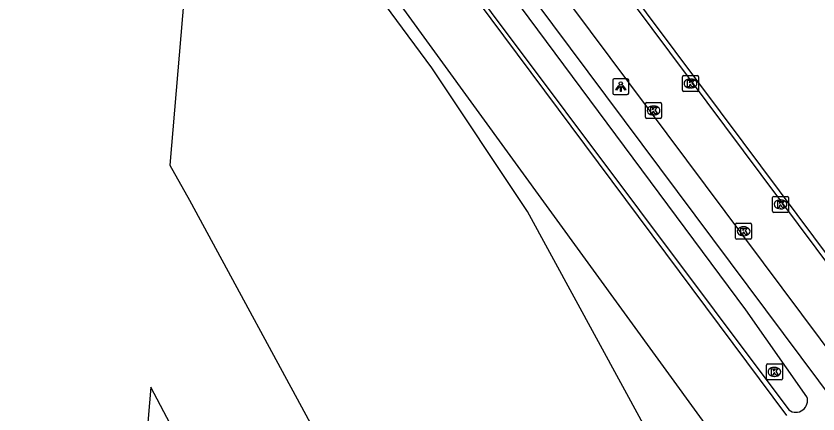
# Model space of a CAD drawing. Extents: x 161477 to 163040, y 383680 to 384868.
# Drawn here: x 162856.8 to 162907, y 384099.1 to 384124 of the extents above; entities that cross this region are included whole.
import ezdxf

# ---------------------------------------------------------------- set-up
doc = ezdxf.new("R2010")
doc.units = 0
for name, color, linetype in [('IMGEO_Berm_groen', 7, 'Continuous'), ('IMGEO_Damwand', 7, 'Continuous'), ('IMGEO_Fietspad_gesloten', 7, 'Continuous'), ('IMGEO_Gemengd_bos', 7, 'Continuous'), ('IMGEO_Greppel_droge_sloot', 7, 'Continuous'), ('IMGEO_Kolk', 7, 'Continuous'), ('IMGEO_Lichtpunt', 7, 'Continuous'), ('IMGEO_Pand', 7, 'Continuous'), ('IMGEO_Voetpad_open', 7, 'Continuous')]:
    doc.layers.add(name, color=color, linetype=linetype)

msp = doc.modelspace()

# ---------------------------------------------------------------- linework, layer by layer
at = {"layer": 'IMGEO_Berm_groen'}
for points in [[(162905.075, 384098.982), (162873.063, 384141.95), (162869.641, 384145.516), (162866.447, 384148.545), (162861.93, 384152.448), (162861.019, 384154.754), (162861.21, 384155.099)], [(162852.254, 384152.905), (162859.064, 384148.322), (162861.519, 384146.513), (162867.609, 384141.183), (162873.086, 384135.255), (162876.02, 384131.389), (162904.482, 384092.204), (162906.049, 384090.74), (162911.015, 384086.099), (162945.826, 384034.431), (162947.978, 384036.222)]]:
    msp.add_lwpolyline(points, dxfattribs=at)
at = {"layer": 'IMGEO_Damwand'}
msp.add_lwpolyline([(162912.498, 384102.495), (162908.856, 384107.373), (162905.715, 384111.58), (162902.34, 384116.101), (162898.087, 384121.796), (162894.497, 384126.604), (162891.054, 384131.215), (162885.633, 384138.476)], dxfattribs=at)
at = {"layer": 'IMGEO_Fietspad_gesloten'}
for points in [[(162936.676, 384069.611), (162881.766, 384143.154), (162879.249, 384146.276), (162877.908, 384147.651)], [(162954.425, 384040.799), (162937.22, 384063.568), (162878.377, 384142.332)]]:
    msp.add_lwpolyline(points, dxfattribs=at)
at = {"layer": 'IMGEO_Gemengd_bos'}
msp.add_lwpolyline([(162904.38, 384083.243), (162902.869, 384086.016), (162901.928, 384087.743), (162888.849, 384111.749), (162882.842, 384120.753), (162872.662, 384134.547)], dxfattribs=at)
at = {"layer": 'IMGEO_Greppel_droge_sloot'}
for points in [[(162906.331, 384100.164), (162902.514, 384105.609), (162878.641, 384137.748)], [(162877.219, 384136.709), (162905.206, 384099.337)]]:
    msp.add_lwpolyline(points, dxfattribs=at)
msp.add_arc((162905.64, 384099.925), 0.731, 233.5607, 19.0794, dxfattribs=at)
at = {"layer": 'IMGEO_Kolk'}
for p, q in [((162898.545, 384119.343), (162898.545, 384120.195)), ((162898.62, 384120.269), (162899.472, 384120.269)), ((162899.546, 384120.195), (162899.546, 384119.343)), ((162899.033, 384120.049), (162899.058, 384120.049)), ((162899.472, 384119.269), (162898.62, 384119.269)), ((162899.056, 384119.489), (162899.031, 384119.489)), ((162896.23, 384117.653), (162896.23, 384118.505)), ((162896.305, 384118.579), (162897.157, 384118.579)), ((162896.718, 384118.359), (162896.743, 384118.359)), ((162897.231, 384118.505), (162897.231, 384117.653)), ((162897.157, 384117.579), (162896.305, 384117.579)), ((162896.741, 384117.799), (162896.716, 384117.799)), ((162904.182, 384111.779), (162904.182, 384112.631)), ((162904.257, 384112.705), (162905.109, 384112.705)), ((162905.183, 384112.631), (162905.183, 384111.779)), ((162904.67, 384112.485), (162904.695, 384112.485)), ((162905.109, 384111.705), (162904.257, 384111.705)), ((162904.693, 384111.925), (162904.668, 384111.925)), ((162901.868, 384110.095), (162901.868, 384110.947)), ((162901.943, 384111.021), (162902.795, 384111.021)), ((162902.356, 384110.801), (162902.381, 384110.801)), ((162902.869, 384110.947), (162902.869, 384110.095)), ((162902.379, 384110.241), (162902.354, 384110.241)), ((162902.795, 384110.021), (162901.943, 384110.021)), ((162903.798, 384101.295), (162903.798, 384102.147)), ((162903.873, 384102.221), (162904.725, 384102.221)), ((162904.799, 384102.147), (162904.799, 384101.295)), ((162904.286, 384102.001), (162904.311, 384102.001)), ((162904.725, 384101.221), (162903.873, 384101.221)), ((162904.309, 384101.441), (162904.284, 384101.441))]:
    msp.add_line(p, q, dxfattribs=at)
for points in [[(162898.545, 384119.343), (162898.545, 384120.195)], [(162898.62, 384120.269), (162899.472, 384120.269)], [(162899.546, 384120.195), (162899.546, 384119.343)], [(162898.866, 384119.969), (162898.989, 384119.969), (162898.989, 384119.818), (162899.119, 384119.969), (162899.283, 384119.969), (162899.137, 384119.818), (162899.29, 384119.569), (162899.138, 384119.569), (162899.053, 384119.733), (162898.989, 384119.666), (162898.989, 384119.569), (162898.866, 384119.569), (162898.866, 384119.969)], [(162899.472, 384119.269), (162898.62, 384119.269)], [(162896.23, 384117.653), (162896.23, 384118.505)], [(162896.305, 384118.579), (162897.157, 384118.579)], [(162896.551, 384118.279), (162896.674, 384118.279), (162896.674, 384118.128), (162896.804, 384118.279), (162896.968, 384118.279), (162896.822, 384118.128), (162896.975, 384117.879), (162896.823, 384117.879), (162896.738, 384118.043), (162896.674, 384117.976), (162896.674, 384117.879), (162896.551, 384117.879), (162896.551, 384118.279)], [(162897.231, 384118.505), (162897.231, 384117.653)], [(162897.157, 384117.579), (162896.305, 384117.579)], [(162904.182, 384111.779), (162904.182, 384112.631)], [(162904.257, 384112.705), (162905.109, 384112.705)], [(162905.183, 384112.631), (162905.183, 384111.779)], [(162904.503, 384112.405), (162904.626, 384112.405), (162904.626, 384112.254), (162904.756, 384112.405), (162904.92, 384112.405), (162904.774, 384112.254), (162904.927, 384112.005), (162904.775, 384112.005), (162904.69, 384112.169), (162904.626, 384112.102), (162904.626, 384112.005), (162904.503, 384112.005), (162904.503, 384112.405)], [(162905.109, 384111.705), (162904.257, 384111.705)], [(162901.868, 384110.095), (162901.868, 384110.947)], [(162901.943, 384111.021), (162902.795, 384111.021)], [(162902.189, 384110.721), (162902.312, 384110.721), (162902.312, 384110.57), (162902.442, 384110.721), (162902.606, 384110.721), (162902.46, 384110.57), (162902.613, 384110.321), (162902.461, 384110.321), (162902.376, 384110.485), (162902.312, 384110.418), (162902.312, 384110.321), (162902.189, 384110.321), (162902.189, 384110.721)], [(162902.869, 384110.947), (162902.869, 384110.095)], [(162902.795, 384110.021), (162901.943, 384110.021)], [(162903.798, 384101.295), (162903.798, 384102.147)], [(162903.873, 384102.221), (162904.725, 384102.221)], [(162904.799, 384102.147), (162904.799, 384101.295)], [(162904.119, 384101.921), (162904.242, 384101.921), (162904.242, 384101.77), (162904.372, 384101.921), (162904.536, 384101.921), (162904.39, 384101.77), (162904.543, 384101.521), (162904.391, 384101.521), (162904.306, 384101.685), (162904.242, 384101.618), (162904.242, 384101.521), (162904.119, 384101.521), (162904.119, 384101.921)], [(162904.725, 384101.221), (162903.873, 384101.221)]]:
    msp.add_lwpolyline(points, dxfattribs=at)
for centre, start, end in [((162898.622, 384120.193), 91.552, 178.448), ((162898.622, 384120.193), 91.552, 178.448), ((162899.47, 384120.193), 1.552, 88.448), ((162899.47, 384120.193), 1.552, 88.448), ((162898.622, 384119.345), 181.552, 268.448), ((162898.622, 384119.345), 181.552, 268.448), ((162899.47, 384119.345), 271.552, 358.448), ((162899.47, 384119.345), 271.552, 358.448), ((162896.307, 384118.503), 91.552, 178.448), ((162896.307, 384118.503), 91.552, 178.448), ((162897.155, 384118.503), 1.552, 88.448), ((162897.155, 384118.503), 1.552, 88.448), ((162896.307, 384117.655), 181.552, 268.448), ((162896.307, 384117.655), 181.552, 268.448), ((162897.155, 384117.655), 271.552, 358.448), ((162897.155, 384117.655), 271.552, 358.448), ((162904.259, 384112.629), 91.552, 178.448), ((162904.259, 384112.629), 91.552, 178.448), ((162905.107, 384112.629), 1.552, 88.448), ((162905.107, 384112.629), 1.552, 88.448), ((162904.259, 384111.781), 181.552, 268.448), ((162904.259, 384111.781), 181.552, 268.448), ((162905.107, 384111.781), 271.552, 358.448), ((162905.107, 384111.781), 271.552, 358.448), ((162901.945, 384110.945), 91.552, 178.448), ((162901.945, 384110.945), 91.552, 178.448), ((162902.793, 384110.945), 1.552, 88.448), ((162902.793, 384110.945), 1.552, 88.448), ((162901.945, 384110.097), 181.552, 268.448), ((162901.945, 384110.097), 181.552, 268.448), ((162902.793, 384110.097), 271.552, 358.448), ((162902.793, 384110.097), 271.552, 358.448), ((162903.875, 384102.145), 91.552, 178.448), ((162903.875, 384102.145), 91.552, 178.448), ((162904.723, 384102.145), 1.552, 88.448), ((162904.723, 384102.145), 1.552, 88.448), ((162903.875, 384101.297), 181.552, 268.448), ((162903.875, 384101.297), 181.552, 268.448), ((162904.723, 384101.297), 271.552, 358.448), ((162904.723, 384101.297), 271.552, 358.448)]:
    msp.add_arc(centre, 0.0765, start, end, dxfattribs=at)
for centre, major_axis, ratio, start_param, end_param in [((162899.032, 384119.769), (-0.387, 0.002), 0.722429, 4.712389, 7.853982), ((162899.057, 384119.769), (-0.39, 0.002), 0.717154, 1.570796, 4.712389), ((162896.717, 384118.079), (-0.387, 0.002), 0.722429, 4.712389, 7.853982), ((162896.742, 384118.079), (-0.39, 0.002), 0.717154, 1.570796, 4.712389), ((162904.669, 384112.205), (-0.387, 0.002), 0.722429, 4.712389, 7.853982), ((162904.694, 384112.205), (-0.39, 0.002), 0.717154, 1.570796, 4.712389), ((162902.355, 384110.521), (-0.387, 0.002), 0.722429, 4.712389, 7.853982), ((162902.38, 384110.521), (-0.39, 0.002), 0.717154, 1.570796, 4.712389), ((162904.285, 384101.721), (-0.387, 0.002), 0.722429, 4.712389, 7.853982), ((162904.31, 384101.721), (-0.39, 0.002), 0.717154, 1.570796, 4.712389)]:
    msp.add_ellipse(centre, major_axis=major_axis, ratio=ratio, start_param=start_param, end_param=end_param, dxfattribs=at)
at = {"layer": 'IMGEO_Lichtpunt'}
for p, q in [((162894.18, 384119.974), (162894.18, 384119.167)), ((162894.18, 384119.974), (162894.18, 384119.167)), ((162895.082, 384120.069), (162894.274, 384120.069)), ((162895.082, 384120.069), (162894.274, 384120.069)), ((162895.176, 384119.167), (162895.176, 384119.974)), ((162895.176, 384119.167), (162895.176, 384119.974)), ((162894.274, 384119.073), (162895.082, 384119.073)), ((162894.274, 384119.073), (162895.082, 384119.073))]:
    msp.add_line(p, q, dxfattribs=at)
for points in [[(162894.554, 384119.638), (162894.593, 384119.61), (162894.405, 384119.348), (162894.367, 384119.375), (162894.554, 384119.638)], [(162894.656, 384119.59), (162894.703, 384119.59), (162894.703, 384119.268), (162894.656, 384119.268), (162894.656, 384119.59)], [(162894.766, 384119.61), (162894.804, 384119.637), (162894.991, 384119.375), (162894.952, 384119.347), (162894.766, 384119.61)]]:
    msp.add_lwpolyline(points, dxfattribs=at)
msp.add_circle((162894.679, 384119.772), 0.0994, dxfattribs=at)
for centre, start, end in [((162894.274, 384119.974), 90, 180), ((162894.274, 384119.974), 90, 180), ((162895.082, 384119.974), 0, 90), ((162895.082, 384119.974), 0, 90), ((162894.274, 384119.167), 180, 270), ((162894.274, 384119.167), 180, 270), ((162895.082, 384119.167), 270, 0), ((162895.082, 384119.167), 270, 360)]:
    msp.add_arc(centre, 0.0946, start, end, dxfattribs=at)
at = {"layer": 'IMGEO_Pand'}
for points in [[(162755.639, 384140.644), (162847.973, 384132.768), (162846.473, 384135.541), (162842.558, 384142.77), (162851.758, 384141.954), (162855.663, 384134.742), (162857.14, 384131.894), (162864.793, 384131.164), (162867.828, 384130.906), (162866.442, 384114.656), (162867.669, 384112.464), (162884.417, 384081.586), (162877.63, 384077.905), (162877.473, 384078.195), (162865.859, 384071.896)], [(162865.859, 384071.896), (162865.191, 384071.914), (162864.676, 384072.23), (162864.517, 384072.816), (162866.661, 384098.103), (162866.462, 384098.469), (162865.257, 384100.765), (162862.661, 384070.327), (162719.562, 384082.532)]]:
    msp.add_lwpolyline(points, dxfattribs=at)
at = {"layer": 'IMGEO_Voetpad_open'}
msp.add_lwpolyline([(162879.349, 384138.29), (162909.262, 384098.201), (162910.416, 384096.403), (162911.211, 384094.666), (162911.778, 384093.171)], dxfattribs=at)

doc.saveas('drawing.dxf')
